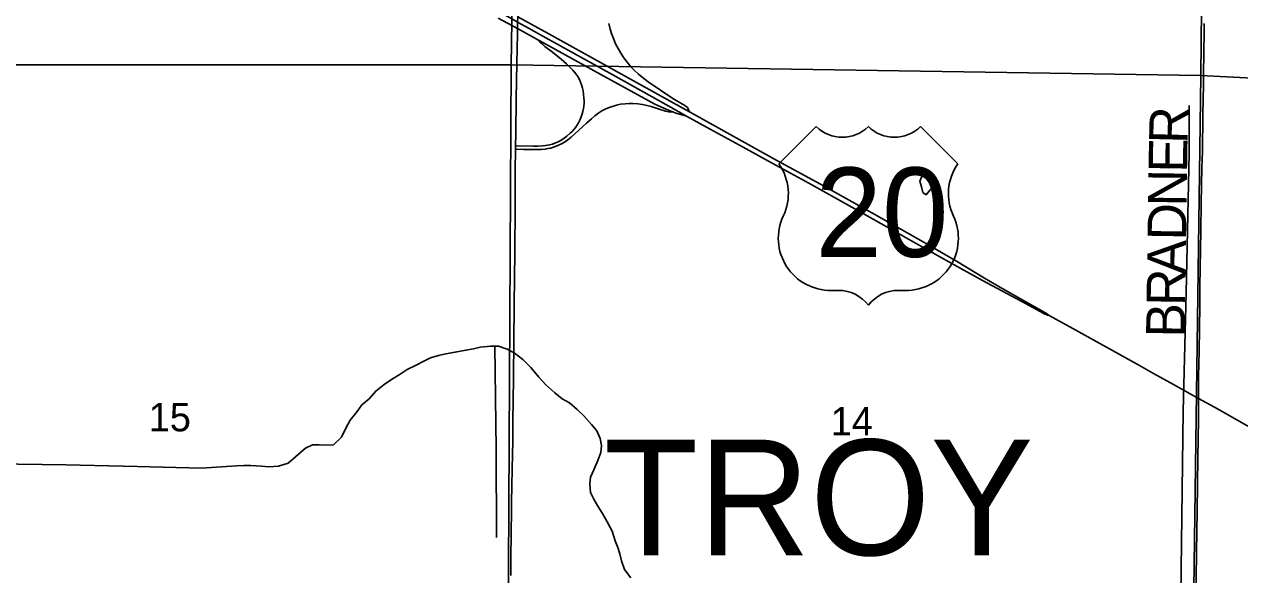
# Model space of a CAD drawing. Extents: x 1443599 to 1910620, y 1028088 to 1361369.
# Drawn here: x 1703166 to 1712623, y 1267645 to 1271932 of the extents above; entities that cross this region are included whole.
import ezdxf

# ---------------------------------------------------------------- set-up
doc = ezdxf.new("R2010")
doc.units = 0
for name, color, linetype in [('GM_X_County_Road', 7, 'Continuous'), ('GM_X_Interchange_Ramps', 7, 'Continuous'), ('GM_X_Minor_Lake', 7, 'Continuous'), ('GM_X_Minor_River', 7, 'Continuous'), ('GM_X_Section', 7, 'Continuous'), ('GM_X_Section_Text', 7, 'Continuous'), ('GM_X_Township_Road', 7, 'Continuous'), ('GM_X_Township_Road_Text', 7, 'Continuous'), ('GM_X_Township_Text', 7, 'Continuous'), ('GM_X_US_Route', 7, 'Continuous'), ('GM_X_US_Shield', 7, 'Continuous')]:
    doc.layers.add(name, color=color, linetype=linetype)

msp = doc.modelspace()

# ---------------------------------------------------------------- linework, layer by layer
at = {"layer": 'GM_X_County_Road'}
for points in [[(1707003.7, 1271930.2), (1707004.1, 1271949.5), (1707005, 1271991.4), (1707005.2, 1271999.2), (1707005.7, 1272025.3), (1707006.4, 1272054.7), (1707006.8, 1272185.9), (1707007.3, 1272499.7), (1707008.1, 1272537.4)], [(1706988.6, 1270985.1), (1706989.9, 1271075.1), (1706994, 1271354.1), (1706999.1, 1271630.4), (1707002.1, 1271856.7), (1707003, 1271898.3), (1707003.7, 1271930.2)], [(1706951.2, 1267639.3), (1706952.6, 1267779.6), (1706957.8, 1268150.5), (1706957.6, 1268213), (1706960, 1268334.2), (1706961.8, 1268468.9), (1706965.9, 1268688.8), (1706967.5, 1268839.8), (1706971.3, 1269171.3), (1706975.5, 1269479.9), (1706981, 1269975.6), (1706983.7, 1270133.2), (1706983.8, 1270205.4), (1706985, 1270461.5), (1706984.3, 1270619), (1706985.8, 1270792.9), (1706988.2, 1270958.2)], [(1706988.2, 1270958.2), (1706988.6, 1270985.1)]]:
    msp.add_lwpolyline(points, dxfattribs=at)
at = {"layer": 'GM_X_Interchange_Ramps'}
for points in [[(1706852.3, 1271980.4), (1707003, 1271898.3), (1707167.5, 1271808.8), (1707200.6, 1271790.7), (1707599.8, 1271569.5), (1708071.8, 1271311.1), (1708141.6, 1271278.2), (1708196.8, 1271254.9), (1708212.7, 1271248.9), (1708234.8, 1271240.6), (1708281.8, 1271225.8), (1708318.9, 1271216.8)], [(1708341.5, 1271249.6), (1708336.5, 1271261.8), (1708331.9, 1271272.8), (1708325, 1271283.2), (1708314.5, 1271292.8), (1708305.2, 1271299.3), (1708224.1, 1271347.5), (1708149.3, 1271395.1), (1708081.3, 1271441), (1708030.3, 1271477), (1707985.8, 1271510.7), (1707945.4, 1271544.4), (1707911.8, 1271575.7), (1707888.9, 1271599.3), (1707856.8, 1271636.5), (1707831.2, 1271670.7), (1707807.4, 1271706.2), (1707785.8, 1271743), (1707766.3, 1271781), (1707749.3, 1271820.2), (1707734.7, 1271860.3), (1707724.2, 1271894.8), (1707713.2, 1271939.5)], [(1707167.5, 1271808.8), (1707182.7, 1271790.4), (1707197.2, 1271776.6), (1707217.2, 1271760.3), (1707275, 1271716), (1707342, 1271661.5), (1707384.5, 1271624), (1707413.4, 1271596), (1707434.3, 1271574.5), (1707456.3, 1271547), (1707471.6, 1271524.4), (1707485, 1271501.1), (1707493.3, 1271481.9), (1707501.1, 1271460.7), (1707509, 1271435.3), (1707513.9, 1271413.2), (1707517.9, 1271388.5), (1707520.5, 1271357.3), (1707521.9, 1271339.7), (1707522, 1271316.5), (1707520.1, 1271294.2), (1707517.1, 1271275.5), (1707512.1, 1271253.9), (1707506.8, 1271234.7), (1707499.6, 1271212.4), (1707489, 1271186.3), (1707477, 1271164.4), (1707464.4, 1271142.9), (1707456, 1271130.4), (1707442.6, 1271113.1), (1707427.9, 1271097.5), (1707414.4, 1271083.2), (1707387, 1271059.6), (1707367, 1271044.6), (1707340.7, 1271027.8), (1707319.2, 1271016.6), (1707294.6, 1271006.2), (1707275.4, 1270999.5), (1707252.1, 1270993.1), (1707237, 1270989.7), (1707222.3, 1270987.2), (1707198.8, 1270984.5), (1707162.4, 1270983.2), (1707128.2, 1270983.1), (1706998.4, 1270984.9), (1706988.6, 1270985.1)], [(1706988.2, 1270958.2), (1706996.8, 1270958.1), (1707050.3, 1270957.3), (1707082.8, 1270957), (1707166.1, 1270956.7), (1707190.9, 1270957.7), (1707219.6, 1270960.2), (1707240.6, 1270963.5), (1707261.7, 1270968.2), (1707282.5, 1270974.5), (1707304.5, 1270982.1), (1707321.7, 1270989.3), (1707344.7, 1271000.3), (1707369.2, 1271015), (1707395.8, 1271033.2), (1707420.8, 1271053.7), (1707539.8, 1271161.3), (1707578.1, 1271195.9), (1707604.4, 1271219.1), (1707635.4, 1271241.4), (1707659.9, 1271257.1), (1707689.6, 1271272.5), (1707725.1, 1271286.5), (1707773.2, 1271301.4), (1707806, 1271308.8), (1707841.4, 1271313.6), (1707868.9, 1271315.4), (1707901.3, 1271316.3), (1707939.8, 1271313.2), (1707977, 1271307.1), (1708010.3, 1271299.9), (1708043.9, 1271290.5), (1708105.3, 1271271.2), (1708154.9, 1271255.9), (1708178.3, 1271250.3), (1708197.1, 1271247.6), (1708212.7, 1271248.9)]]:
    msp.add_lwpolyline(points, dxfattribs=at)
at = {"layer": 'GM_X_Minor_Lake'}
msp.add_line((1710215.4, 1270642.2), (1710234.2, 1270661), dxfattribs=at)
msp.add_lwpolyline([(1710234.2, 1270661), (1710264.7, 1270682.3), (1710273.4, 1270710.2), (1710243.9, 1270728.9), (1710198, 1270736.1), (1710166.4, 1270750.8), (1710148.3, 1270745.3), (1710133.4, 1270709.6), (1710146.3, 1270665.2), (1710157.3, 1270622.8), (1710182.8, 1270604.2), (1710215.4, 1270642.2)], dxfattribs=at)
at = {"layer": 'GM_X_Minor_River'}
for points in [[(1704817.5, 1268491.8), (1704545.2, 1268474.4), (1704047.6, 1268486.4), (1703490, 1268499.9), (1702932.4, 1268509.4), (1702814.6, 1268518.3), (1702772.9, 1268529.3), (1702731.7, 1268562.3), (1702715, 1268612.8), (1702652.2, 1268985.1), (1702517.7, 1269767.8), (1702415.6, 1270405.5), (1702275.8, 1271218.5), (1702125.8, 1272023.6), (1702034.4, 1272530.8)], [(1712148.3, 1265973), (1712164.7, 1267482.2), (1712182.4, 1268918.5), (1712207.3, 1269839.7), (1712230.3, 1270929.2), (1712229.6, 1271299.9)], [(1706388.5, 1269351.5), (1706326.1, 1269333), (1706273.5, 1269308.2), (1706214.7, 1269277.6), (1706145.9, 1269243.2), (1706082.9, 1269200.6), (1706024, 1269166), (1705967.1, 1269127.3), (1705899.8, 1269074.8), (1705848.3, 1269013.9), (1705793.1, 1268967.2), (1705755.9, 1268916), (1705700.2, 1268849.2), (1705666.7, 1268785.9), (1705634.9, 1268716.5), (1705571.5, 1268655.9), (1705517.4, 1268653.2), (1705459.5, 1268656.6), (1705407.5, 1268655.9), (1705352.8, 1268629.1), (1705277.2, 1268562.8), (1705218, 1268512.2), (1705142.5, 1268490.8), (1705067.3, 1268485.8), (1705011.5, 1268491.1), (1704929.6, 1268495.1), (1704873.6, 1268494.5), (1704817.5, 1268491.8)], [(1707885.2, 1267620), (1707834.8, 1267685.4), (1707812.5, 1267752), (1707799.9, 1267806.4), (1707783.1, 1267856.9), (1707764.4, 1267909.5), (1707740.3, 1267984.2), (1707702.1, 1268055.3), (1707663.7, 1268122.3), (1707629.2, 1268179.3), (1707598.5, 1268234.1), (1707571.8, 1268284.9), (1707565.4, 1268351.1), (1707570.7, 1268403.1), (1707596.2, 1268462.6), (1707628, 1268534), (1707651.5, 1268597.5), (1707656.9, 1268651.5), (1707646.2, 1268705.9), (1707619.7, 1268764.6), (1707579, 1268815.7), (1707518.7, 1268883.3), (1707467.9, 1268932.6), (1707407.2, 1268984.2), (1707352, 1269015.6), (1707293.1, 1269061.1), (1707224.7, 1269124.9), (1707168.2, 1269182.3), (1707108.1, 1269257.9), (1707045.7, 1269321.6), (1706977, 1269373.3), (1706923.7, 1269402.7), (1706856.2, 1269424.3), (1706792.3, 1269423.9), (1706712.1, 1269415.8), (1706659.8, 1269403.1), (1706601.5, 1269392.4), (1706517.2, 1269378.5), (1706446.8, 1269364.1), (1706388.5, 1269351.5)], [(1706827.9, 1269424.1), (1706836.3, 1268621.3), (1706841.2, 1267933.9)]]:
    msp.add_lwpolyline(points, dxfattribs=at)
at = {"layer": 'GM_X_Section'}
for points in [[(1701757.8, 1277006.7), (1707037.6, 1277052.4), (1706953.8, 1271617), (1701696.9, 1271615.2), (1701757.8, 1276988.2)], [(1712375, 1276918), (1712319.9, 1271533.6), (1706953.8, 1271617), (1707037.6, 1277052.4), (1708095.7, 1277036.1)], [(1706953.8, 1271617), (1706926.2, 1266222.3), (1701653.9, 1266270.7), (1701696.9, 1271615.2)], [(1712319.9, 1271533.6), (1712246.9, 1266203.3), (1706926.2, 1266222.3), (1706953.8, 1271617)], [(1717670.2, 1271258.2), (1717668.7, 1271114.3), (1717577.6, 1266074.2), (1712246.9, 1266203.3), (1712319.9, 1271533.6)]]:
    msp.add_lwpolyline(points, close=True, dxfattribs=at)
at = {"layer": 'GM_X_Township_Road'}
for points in [[(1712302.1, 1269017.3), (1712301.7, 1269077.1), (1712301.8, 1269096.8), (1712303.2, 1269188.9), (1712306.5, 1269385.8), (1712311.5, 1269740.3), (1712313.6, 1269888), (1712321.1, 1270324.6), (1712324.3, 1270538), (1712329.3, 1270817), (1712332.3, 1270941.7), (1712336.6, 1271227.3), (1712340.6, 1271460.3), (1712341.2, 1271604.7), (1712342.9, 1271647.1), (1712346.6, 1271938.4)], [(1712281, 1267423.4), (1712286.1, 1267817.3), (1712292.4, 1268142.7), (1712295.9, 1268555.9), (1712301.7, 1268851.3), (1712302.5, 1268926.9), (1712302.1, 1269017.3)]]:
    msp.add_lwpolyline(points, dxfattribs=at)
at = {"layer": 'GM_X_US_Route'}
for points in [[(1706879.2, 1272018.9), (1706946.1, 1271981.6), (1707004.1, 1271949.5), (1707094.4, 1271899.4), (1707200.9, 1271839.7), (1707443.2, 1271704.6), (1707744.6, 1271539.1), (1708180, 1271295.2), (1708318.9, 1271216.8), (1708474.6, 1271131.5), (1708760.5, 1270974.7), (1708955.4, 1270866.4), (1709269.3, 1270694), (1709603.8, 1270508), (1709972.6, 1270299.8)], [(1707005, 1271991.4), (1707294.2, 1271830.6), (1707790.2, 1271556.1), (1708215.3, 1271319.9), (1708341.5, 1271249.6), (1708680.3, 1271060.9), (1709026.1, 1270869.3), (1709360.9, 1270685.5), (1709784.8, 1270450.2), (1710178.6, 1270228), (1710302.1, 1270155.6), (1710418, 1270086.7), (1710636.1, 1269954.9), (1710779, 1269872.1), (1710916.8, 1269794.3), (1711102, 1269690.2), (1711112.4, 1269684), (1711120.8, 1269678.6), (1711130.9, 1269671.2), (1711140.8, 1269662.7)], [(1709972.6, 1270299.8), (1710064.7, 1270247.9), (1710272.1, 1270132.1)], [(1710272.1, 1270132.1), (1710383.6, 1270069.9), (1710622.8, 1269936.7), (1710960.3, 1269753.8), (1711094.7, 1269681.8), (1711107.5, 1269675.2), (1711117.9, 1269670.7), (1711127.9, 1269667), (1711140.8, 1269662.7), (1711324.1, 1269561.5), (1711842.3, 1269274), (1711952.7, 1269212.2), (1712107.2, 1269125.4), (1712302.1, 1269017.3), (1712425.9, 1268948.6), (1712929.2, 1268664.7), (1713240.8, 1268488.7), (1713650.7, 1268259.8), (1714345.4, 1267867.5), (1714860.4, 1267577.7)]]:
    msp.add_lwpolyline(points, dxfattribs=at)
at = {"layer": 'GM_X_US_Shield'}
for p, q in [((1709327.4, 1271135.4), (1709037.4, 1270845.3)), ((1710429.6, 1270845.3), (1710139.5, 1271135.4)), ((1709443.4, 1269859.2), (1709501.5, 1269859.2)), ((1709965.5, 1269859.2), (1710023.5, 1269859.2))]:
    msp.add_line(p, q, dxfattribs=at)
for centre, radius, start, end in [((1709530.5, 1271342.5), 290, 225.573, 314.427), ((1709936.5, 1271342.5), 290, 225.573, 314.427), ((1708704.8, 1270612.4), 406.1, 334.54712, 35.00093), ((1710762.2, 1270612.4), 406.1, 144.99907, 205.45288), ((1709438.9, 1270265.2), 406.1, 154.83192, 270.63826), ((1710028, 1270265.2), 406.1, 269.36174, 25.16808), ((1709501.5, 1269569.2), 290, 36.8699, 90), ((1709965.5, 1269569.2), 290, 90, 143.1301)]:
    msp.add_arc(centre, radius, start, end, dxfattribs=at)

# ---------------------------------------------------------------- texts
at = {"layer": 'GM_X_Section_Text'}
for s, p in [('15', (1704133.3, 1268761.5)), ('14', (1709439.7, 1268729.6))]:
    msp.add_text(s, height=221, rotation=0.00001, dxfattribs=at).set_placement(p)
at = {"layer": 'GM_X_Township_Road_Text'}
for s, rotation, p in [('R', 88.56351, (1712216.7, 1270998.9)), ('E', 89.12142, (1712213.3, 1270775.2)), ('N', 89.12935, (1712209.3, 1270511.3)), ('D', 89.12935, (1712205.2, 1270247.3)), ('A', 89.13102, (1712201.3, 1269983.4)), ('R', 89.12958, (1712197.5, 1269737)), ('B', 89.12958, (1712193.8, 1269490.6))]:
    msp.add_text(s, height=300, rotation=rotation, dxfattribs=at).set_placement(p)
at = {"layer": 'GM_X_Township_Text'}
msp.add_text('TROY', height=900, rotation=0.00001, dxfattribs=at).set_placement((1707675.6, 1267796.7))
at = {"layer": 'GM_X_US_Shield'}
msp.add_text('20', height=696.1, dxfattribs=at).set_placement((1709321.9, 1270120.2))

doc.saveas('drawing.dxf')
